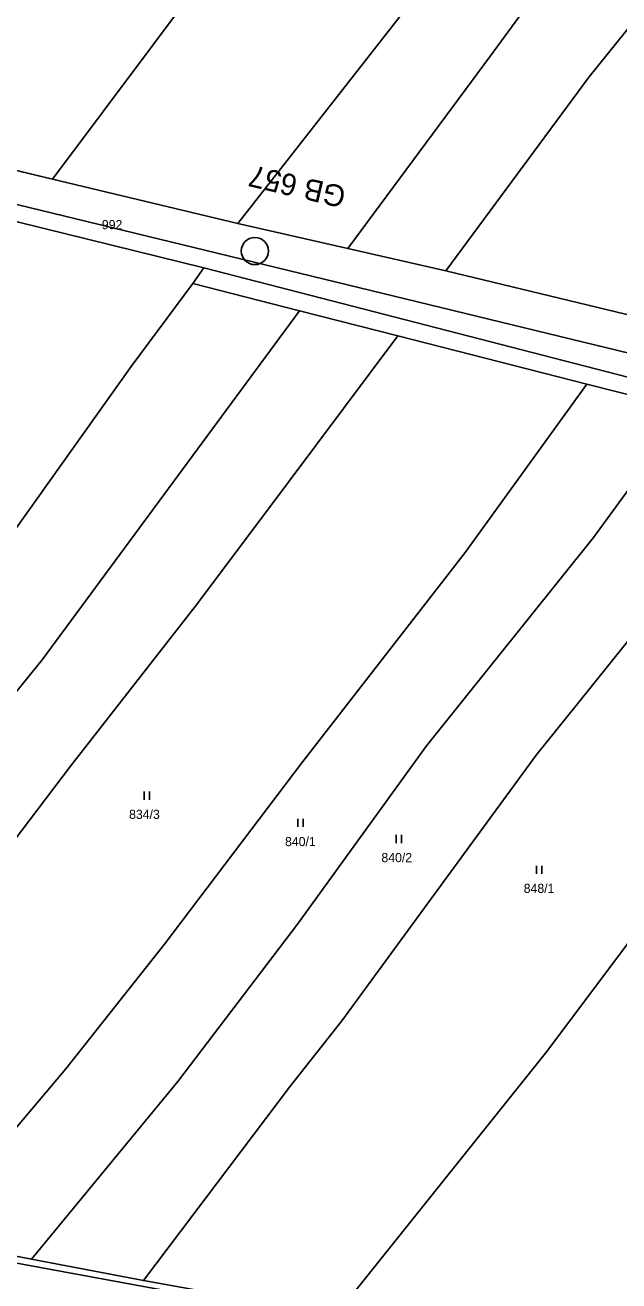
# Model space of a CAD drawing. Extents: x -7483133 to -743169, y -11317770 to -1127091.
# Drawn here: x -747811.8 to -747701.7, y -1131850 to -1131617.3 of the extents above; entities that cross this region are included whole.
import ezdxf

# ---------------------------------------------------------------- set-up
doc = ezdxf.new("R2010")
doc.units = 0
for name, color, linetype in [('_Zabezpečovací zařízení_trasa', 7, 'Continuous'), ('Hranice parcel', 7, 'Continuous'), ('Parcelní čísla', 7, 'Continuous'), ('Vnitřní kresba', 7, 'Continuous'), ('Vrstva 53', 7, 'Continuous'), ('Značky kultur', 7, 'Continuous'), ('ŽBP', 7, 'Continuous')]:
    doc.layers.add(name, color=color, linetype=linetype)

msp = doc.modelspace()

# ---------------------------------------------------------------- linework, layer by layer
at = {"layer": '_Zabezpečovací zařízení_trasa'}
msp.add_lwpolyline([(-747299.39, -1131774.36), (-747312.96, -1131771.54), (-747335.19, -1131765.86), (-747431.5, -1131743.03), (-747485.59, -1131729.82), (-747529.87, -1131718.9), (-747616.75, -1131698.31), (-747822.02, -1131648.41), (-747861.48, -1131639.04), (-748013.3, -1131602), (-748116.9, -1131577.08), (-748210.22, -1131554.48), (-748277.3, -1131538.23)], dxfattribs=at)
at = {"layer": 'Hranice parcel'}
for p, q in [((-747806.67, -1131645.86), (-747844.03, -1131636.81)), ((-747772.35, -1131654.05), (-747806.67, -1131645.86)), ((-747812.97, -1131653.81), (-747778.64, -1131662.29)), ((-747751.97, -1131658.69), (-747772.35, -1131654.05)), ((-747733.77, -1131662.83), (-747751.97, -1131658.69)), ((-747778.64, -1131662.29), (-747780.7, -1131665.17)), ((-747698.69, -1131671.28), (-747733.77, -1131662.83)), ((-747780.7, -1131665.17), (-747760.9, -1131670.23)), ((-747760.9, -1131670.23), (-747742.7, -1131674.88)), ((-747742.7, -1131674.88), (-747707.67, -1131683.83)), ((-747707.67, -1131683.83), (-747689.12, -1131688.57)), ((-747810.55, -1131846.02), (-747830.85, -1131842.22)), ((-747789.85, -1131849.96), (-747810.55, -1131846.02)), ((-747754.13, -1131856.36), (-747789.85, -1131849.96))]:
    msp.add_line(p, q, dxfattribs=at)
for points in [[(-747806.67, -1131645.86), (-747760.08, -1131583.56), (-747741.05, -1131557.9), (-747711.67, -1131520.04), (-747658.45, -1131448.35), (-747613.7, -1131387.55), (-747586.28, -1131353.77)], [(-747772.35, -1131654.05), (-747742.69, -1131616.2), (-747708.15, -1131571.7), (-747696.05, -1131555.49), (-747654.43, -1131499.96), (-747614.66, -1131444.39), (-747602.9, -1131429.72), (-747576.54, -1131395.88)], [(-747751.97, -1131658.69), (-747725.51, -1131622.95), (-747709.1, -1131600.51), (-747691.54, -1131577.63), (-747669.23, -1131548.64), (-747625.65, -1131490.48), (-747576.88, -1131425.52)], [(-747575.4, -1131453.35), (-747596.53, -1131480.99), (-747637.49, -1131535.62), (-747681.61, -1131594.97), (-747707.2, -1131626.86), (-747733.77, -1131662.83)], [(-747778.64, -1131662.29), (-747668.66, -1131690.61), (-747633.7, -1131698.94), (-747601.8, -1131707.17)], [(-747903.37, -1131829.26), (-747888.76, -1131810.66), (-747862.52, -1131772.88), (-747826.86, -1131729.35), (-747792.11, -1131680.57), (-747780.7, -1131665.17)], [(-747887.28, -1131832.22), (-747847.98, -1131783.42), (-747808.6, -1131734.95), (-747760.9, -1131670.23)], [(-747866.68, -1131835.63), (-747850.34, -1131813.29), (-747827.73, -1131786.74), (-747803.37, -1131754.64), (-747779.79, -1131724.51), (-747762.85, -1131701.8), (-747742.7, -1131674.88)], [(-747830.85, -1131842.22), (-747804.24, -1131810.75), (-747785.9, -1131787.61), (-747760.5, -1131753.99), (-747730.2, -1131715.03), (-747707.67, -1131683.83)], [(-747810.55, -1131846.02), (-747783.45, -1131813.11), (-747761.28, -1131783.94), (-747737.35, -1131750.84), (-747706.45, -1131712.24), (-747689.12, -1131688.57)], [(-747789.85, -1131849.96), (-747762.58, -1131813.89), (-747753.06, -1131801.84), (-747717.05, -1131752.58), (-747709.42, -1131743.06), (-747691.22, -1131720.44), (-747670.2, -1131693.41)], [(-747677.94, -1131758.02), (-747715.35, -1131807.86), (-747754.13, -1131856.36)]]:
    msp.add_lwpolyline(points, dxfattribs=at)
at = {"layer": 'Vnitřní kresba'}
msp.add_line((-747759.54, -1131856.62), (-747854.33, -1131839.25), dxfattribs=at)
at = {"layer": 'Vrstva 53'}
for points in [[(-747601.8, -1131707.17), (-747633.7, -1131698.94), (-747668.66, -1131690.61), (-747778.64, -1131662.29), (-747812.97, -1131653.81), (-747849.57, -1131644.15), (-747885.89, -1131636.22), (-747904.5, -1131632.08), (-747922.23, -1131627.71), (-747940.21, -1131623.3), (-747960.82, -1131618.63), (-747979.87, -1131613.81), (-747987.38, -1131622.47), (-748003.75, -1131645.02), (-748015.51, -1131595.21)], [(-747953.56, -1131610.11), (-747915.42, -1131619.45), (-747897.61, -1131623.76), (-747844.03, -1131636.81), (-747806.67, -1131645.86), (-747772.35, -1131654.05), (-747751.97, -1131658.69), (-747733.77, -1131662.83), (-747698.69, -1131671.28), (-747680.04, -1131675.66), (-747660.92, -1131680.14), (-747626.3, -1131689.08), (-747600.45, -1131695.05), (-747601.8, -1131707.17)]]:
    msp.add_lwpolyline(points, dxfattribs=at)
at = {"layer": 'Značky kultur'}
for p, q in [((-747789.7, -1131760.86), (-747789.7, -1131759.36)), ((-747788.7, -1131760.86), (-747788.7, -1131759.36)), ((-747761.23, -1131765.91), (-747761.23, -1131764.41)), ((-747760.23, -1131765.91), (-747760.23, -1131764.41)), ((-747743, -1131768.88), (-747743, -1131767.38)), ((-747742, -1131768.88), (-747742, -1131767.38)), ((-747717, -1131774.58), (-747717, -1131773.08)), ((-747716, -1131774.58), (-747716, -1131773.08))]:
    msp.add_line(p, q, dxfattribs=at)
at = {"layer": 'ŽBP'}
msp.add_circle((-747769.18, -1131659.15), 2.52, dxfattribs=at)

# ---------------------------------------------------------------- texts
at = {"layer": 'Parcelní čísla'}
for s, p in [('992', (-747797.54, -1131655.1)), ('834/3', (-747792.49, -1131764.41)), ('840/1', (-747763.59, -1131769.46)), ('840/2', (-747745.73, -1131772.43)), ('848/1', (-747719.36, -1131778.13))]:
    msp.add_text(s, height=1.7, dxfattribs=at).set_placement(p)
at = {"layer": 'ŽBP'}
msp.add_text('GB 657', height=4, rotation=166.7358, dxfattribs=at).set_placement((-747752.06, -1131647.33))

doc.saveas('drawing.dxf')
